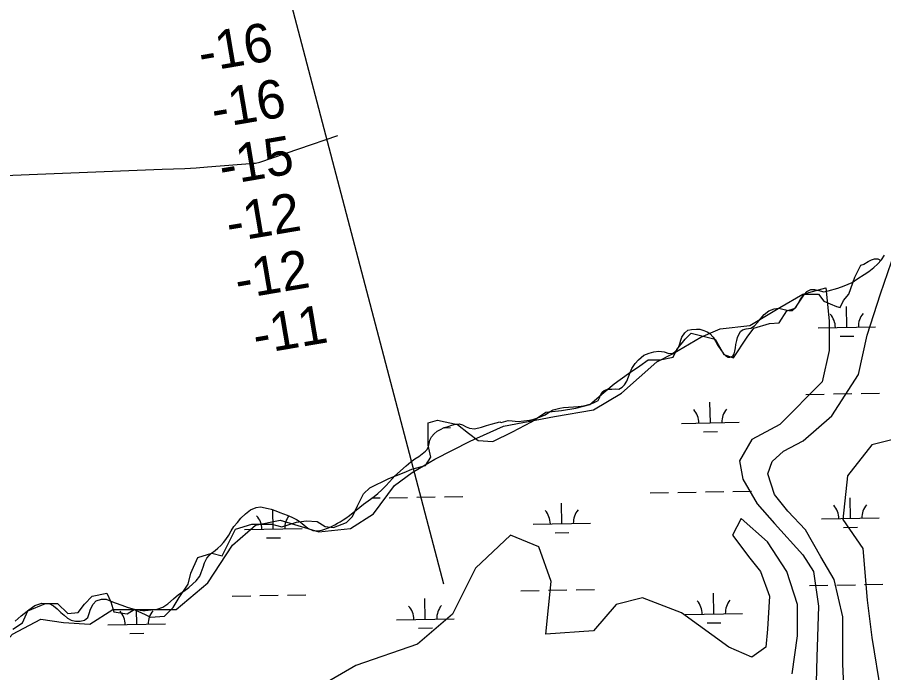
# Model space of a CAD drawing. Extents: x 3925854 to 3964121, y 224593 to 250589.
# Drawn here: x 3958970 to 3960477, y 239324 to 240465 of the extents above; entities that cross this region are included whole.
import ezdxf

# ---------------------------------------------------------------- set-up
doc = ezdxf.new("R2010")
doc.units = 0
for name, color, linetype in [('V-RIVR-EDGE', 7, 'Continuous'), ('V-RIVR-RANG', 7, 'Continuous'), ('V-SITE-VEGE', 7, 'Continuous'), ('V-TOPO-MINR', 7, 'Continuous'), ('V-UTIL-LINE', 7, 'Continuous'), ('V-WETL-SWMP', 7, 'Continuous')]:
    doc.layers.add(name, color=color, linetype=linetype)

msp = doc.modelspace()

# ---------------------------------------------------------------- linework, layer by layer
at = {"layer": 'V-RIVR-EDGE'}
for points in [[(3960442.812, 240034.863), (3960450.366, 240039.789), (3960455.621, 240042.909), (3960461.368, 240044.223), (3960466.951, 240044.387), (3960472.206, 240041.596)], [(3958962.346, 239399.911), (3958979.389, 239411.273), (3958988.858, 239432.104), (3959019.158, 239444.414), (3959039.989, 239444.414), (3959057.979, 239427.37), (3959075.97, 239429.264), (3959087.332, 239443.467), (3959100.588, 239457.67), (3959126.153, 239462.404), (3959132.781, 239447.254), (3959138.463, 239430.211), (3959161.187, 239426.423), (3959173.497, 239433.998), (3959192.434, 239425.476), (3959201.903, 239420.742), (3959226.521, 239422.636), (3959241.671, 239437.786), (3959252.086, 239454.829), (3959267.236, 239478.501), (3959271.971, 239497.438), (3959284.28, 239524.897), (3959308.898, 239532.472), (3959326.889, 239527.738), (3959339.198, 239553.303), (3959349.614, 239574.134), (3959378.019, 239582.656), (3959413.053, 239582.656), (3959430.097, 239577.922), (3959455.662, 239586.443), (3959472.706, 239588.337), (3959491.643, 239587.39), (3959505.846, 239578.868), (3959520.049, 239576.975), (3959542.774, 239585.496), (3959553.19, 239595.912), (3959561.711, 239614.849), (3959572.127, 239635.68), (3959583.489, 239646.096), (3959616.629, 239662.193), (3959643.142, 239672.608), (3959656.398, 239678.289), (3959680.069, 239684.917), (3959689.538, 239699.12), (3959684.804, 239719.951), (3959684.804, 239758.773), (3959700.9, 239763.507), (3959735.934, 239755.932), (3959754.872, 239740.782), (3959771.915, 239728.473), (3959797.481, 239726.579), (3959831.568, 239743.623), (3959864.708, 239760.667), (3959889.327, 239777.71), (3959916.786, 239780.551), (3959941.404, 239784.338), (3959966.023, 239790.966), (3959990.641, 239811.797), (3960008.632, 239826.947), (3960033.25, 239844.937), (3960053.134, 239858.194), (3960067.337, 239868.609), (3960088.168, 239868.609), (3960110.893, 239873.343), (3960117.521, 239886.6), (3960131.724, 239904.59), (3960142.14, 239915.006), (3960183.802, 239904.59), (3960198.951, 239878.078), (3960215.995, 239872.397), (3960239.667, 239908.377), (3960251.029, 239923.527), (3960278.488, 239932.049), (3960295.532, 239932.996), (3960308.788, 239953.827), (3960322.991, 239958.561), (3960339.088, 239983.18), (3960363.706, 239983.18), (3960373.175, 239970.871), (3960394.953, 239961.402), (3960401.581, 239959.508), (3960407.262, 239971.817), (3960416.73, 239983.18), (3960427.146, 240012.533), (3960437.561, 240033.364), (3960442.931, 240035.03)]]:
    msp.add_lwpolyline(points, dxfattribs=at)
at = {"layer": 'V-SITE-VEGE'}
for p, q in [((3960471.548, 239983.469), (3960509.948, 240095.116)), ((3960448.508, 239911.441), (3960471.548, 239983.469)), ((3960433.143, 239843.013), (3960448.508, 239911.441)), ((3960387.065, 239770.983), (3960433.143, 239843.013)), ((3960337.143, 239727.766), (3960387.065, 239770.983)), ((3960498.428, 239731.369), (3960456.188, 239720.563)), ((3960302.583, 239709.758), (3960337.143, 239727.766)), ((3960456.188, 239720.563), (3960413.945, 239666.541)), ((3960283.381, 239691.752), (3960302.583, 239709.758)), ((3960275.701, 239670.144), (3960283.381, 239691.752)), ((3960287.221, 239634.13), (3960275.701, 239670.144)), ((3960413.945, 239666.541), (3960406.265, 239590.911)), ((3960310.263, 239605.316), (3960287.221, 239634.13)), ((3960340.983, 239572.905), (3960310.263, 239605.316)), ((3960406.265, 239590.911), (3960440.825, 239540.491)), ((3960367.863, 239526.085), (3960340.983, 239572.905)), ((3960440.825, 239540.491), (3960448.508, 239450.455)), ((3960390.905, 239486.469), (3960367.863, 239526.085)), ((3960406.265, 239421.643), (3960390.905, 239486.469)), ((3960448.508, 239450.455), (3960456.188, 239385.627)), ((3960406.265, 239338.808), (3960406.265, 239421.643)), ((3960456.188, 239385.627), (3960475.388, 239270.38)), ((3960410.105, 239237.971), (3960406.265, 239338.808))]:
    msp.add_line(p, q, dxfattribs=at)
for points in [[(3959589.529, 239600.907), (3959626.258, 239649.711), (3959656.87, 239672.675), (3959696.662, 239695.641), (3959757.881, 239727.219), (3959816.036, 239753.055), (3959904.807, 239770.281), (3959972.147, 239781.762), (3960021.121, 239810.471), (3960082.339, 239865.013), (3960109.887, 239879.367), (3960158.863, 239908.074), (3960192.532, 239922.427), (3960244.57, 239928.169), (3960296.605, 239959.747), (3960336.398, 239982.712), (3960376.189, 239994.195), (3960382.31, 239936.781), (3960382.31, 239885.108), (3960370.067, 239830.566), (3960296.605, 239755.926), (3960247.629, 239730.091), (3960226.203, 239692.77), (3960232.325, 239661.192), (3960256.813, 239618.133), (3960287.422, 239583.683), (3960336.398, 239529.141), (3960354.762, 239500.432), (3960363.946, 239440.147), (3960360.884, 239351.155), (3960357.822, 239242.069)], [(3958698.799, 239296.611), (3958738.589, 239331.06), (3958787.565, 239328.189), (3958808.991, 239348.284), (3958857.967, 239362.639), (3958894.698, 239348.284), (3958928.367, 239354.027), (3958962.038, 239391.345), (3959011.014, 239417.183), (3959050.807, 239411.44), (3959096.719, 239408.569), (3959136.512, 239434.407), (3959246.702, 239434.407), (3959301.802, 239480.337), (3959344.654, 239546.365), (3959384.447, 239580.812), (3959427.301, 239589.426), (3959494.641, 239569.331), (3959549.739, 239575.071), (3959589.529, 239600.907)], [(3960318.032, 239322.449), (3960327.215, 239388.472), (3960327.215, 239443.018), (3960308.848, 239500.432), (3960275.177, 239552.105), (3960229.263, 239592.295), (3960213.96, 239563.588), (3960244.57, 239523.398), (3960262.934, 239500.432), (3960278.239, 239457.373), (3960275.177, 239399.957), (3960272.117, 239368.379), (3960247.629, 239351.155), (3960207.839, 239368.379), (3960125.194, 239428.664), (3960057.852, 239454.502), (3960011.937, 239443.018), (3959972.147, 239397.088), (3959889.502, 239391.345), (3959898.683, 239483.208), (3959877.257, 239543.493), (3959828.281, 239563.588), (3959767.064, 239506.177), (3959727.272, 239425.795), (3959666.053, 239374.122), (3959558.92, 239336.801), (3959430.361, 239262.164)]]:
    msp.add_lwpolyline(points, dxfattribs=at)
at = {"layer": 'V-TOPO-MINR'}
msp.add_lwpolyline([(3956668.78, 240104.772), (3956790.605, 240102.691), (3956793.073, 240102.72), (3956795.536, 240102.891), (3959222.378, 240200.426), (3959242.108, 240200.994), (3959261.825, 240201.792), (3959281.526, 240202.936), (3959301.215, 240204.31), (3959382.053, 240210.664), (3959384.614, 240210.962), (3959387.149, 240211.388), (3959389.645, 240212.003), (3959392.114, 240212.745), (3959527.979, 240259.208)], dxfattribs=at)
at = {"layer": 'V-UTIL-LINE'}
msp.add_lwpolyline([(3959712.068, 239478.025), (3959141.364, 241653.157)], dxfattribs=at)
at = {"layer": 'V-WETL-SWMP'}
for p, q in [((3960473.19, 240042.421), (3960478.262, 240050.555)), ((3960460.053, 240029.109), (3960466.294, 240035.267)), ((3960466.294, 240035.267), (3960473.19, 240042.421)), ((3960432.239, 240010.079), (3960443.105, 240016.929)), ((3960443.105, 240016.929), (3960451.501, 240022.274)), ((3960451.501, 240022.274), (3960460.053, 240029.109)), ((3960408.353, 239997.192), (3960422.364, 240003.401)), ((3960422.364, 240003.401), (3960432.239, 240010.079)), ((3960338.027, 239982.014), (3960343.609, 239987.837)), ((3960343.609, 239987.837), (3960350.533, 239990.859)), ((3960350.533, 239990.859), (3960357.311, 239990.903)), ((3960357.311, 239990.903), (3960366.419, 239988.484)), ((3960366.419, 239988.484), (3960373.042, 239987.039)), ((3960373.042, 239987.039), (3960380.799, 239988.909)), ((3960380.799, 239988.909), (3960397.138, 239993.15)), ((3960397.138, 239993.15), (3960408.353, 239997.192)), ((3960329.193, 239967.904), (3960332.459, 239974.042)), ((3960332.459, 239974.042), (3960338.027, 239982.014)), ((3960277.541, 239953.841), (3960286.445, 239957.372)), ((3960286.445, 239957.372), (3960294.704, 239958.418)), ((3960294.704, 239958.418), (3960304.141, 239956.331)), ((3960304.141, 239956.331), (3960312.089, 239954.4)), ((3960312.089, 239954.4), (3960318.699, 239954.774)), ((3960318.699, 239954.774), (3960324.123, 239959.604)), ((3960324.123, 239959.604), (3960329.193, 239967.904)), ((3960413.115, 239925.223), (3960412.46, 239961.217)), ((3960257.339, 239933.704), (3960262.587, 239940.187)), ((3960262.587, 239940.187), (3960269.315, 239947.67)), ((3960269.315, 239947.67), (3960277.541, 239953.841)), ((3960242.199, 239923.189), (3960245.996, 239924.041)), ((3960245.996, 239924.041), (3960252.418, 239927.886)), ((3960252.418, 239927.886), (3960257.339, 239933.704)), ((3960363.123, 239924.314), (3960463.106, 239926.132)), ((3960126.246, 239907.876), (3960131.319, 239915.68)), ((3960131.319, 239915.68), (3960136.746, 239920.014)), ((3960136.746, 239920.014), (3960143.017, 239921.708)), ((3960143.017, 239921.708), (3960151.28, 239922.259)), ((3960151.28, 239922.259), (3960157.232, 239922.133)), ((3960157.232, 239922.133), (3960164.521, 239919.866)), ((3960164.521, 239919.866), (3960170.322, 239917.59)), ((3960170.322, 239917.59), (3960174.641, 239914.478)), ((3960174.641, 239914.478), (3960180.636, 239907.904)), ((3960222.96, 239907.522), (3960224.908, 239912.991)), ((3960224.908, 239912.991), (3960228.347, 239917.973)), ((3960228.347, 239917.973), (3960231.47, 239920.639)), ((3960231.47, 239920.639), (3960237.907, 239922.335)), ((3960237.907, 239922.335), (3960242.199, 239923.189)), ((3960401.397, 239909.577), (3960425.393, 239910.013)), ((3960120.731, 239891.804), (3960122.517, 239896.775)), ((3960122.517, 239896.775), (3960124.295, 239902.904)), ((3960124.295, 239902.904), (3960126.246, 239907.876)), ((3960180.636, 239907.904), (3960184.815, 239900.989)), ((3960184.815, 239900.989), (3960188.666, 239893.575)), ((3960219.112, 239889.477), (3960220.229, 239895.601)), ((3960220.229, 239895.601), (3960221.674, 239902.058)), ((3960221.674, 239902.058), (3960222.96, 239907.522)), ((3960059.995, 239876.524), (3960069.226, 239880.553)), ((3960069.226, 239880.553), (3960077.148, 239882.589)), ((3960077.148, 239882.589), (3960085.901, 239883.969)), ((3960085.901, 239883.969), (3960095.333, 239882.544)), ((3960095.333, 239882.544), (3960103.286, 239879.951)), ((3960103.286, 239879.951), (3960110.391, 239880.494)), ((3960110.391, 239880.494), (3960114.012, 239882.832)), ((3960114.012, 239882.832), (3960118.447, 239887.16)), ((3960118.447, 239887.16), (3960120.731, 239891.804)), ((3960188.666, 239893.575), (3960193.841, 239886.004)), ((3960193.841, 239886.004), (3960198.176, 239880.412)), ((3960198.176, 239880.412), (3960198.676, 239879.754)), ((3960198.676, 239879.754), (3960202.005, 239876.304)), ((3960215.066, 239876.225), (3960217.194, 239879.38)), ((3960217.194, 239879.38), (3960218.324, 239883.521)), ((3960218.324, 239883.521), (3960219.112, 239889.477)), ((3960044.714, 239862.206), (3960050.788, 239868.694)), ((3960050.788, 239868.694), (3960059.995, 239876.524)), ((3960202.005, 239876.304), (3960206.82, 239873.195)), ((3960206.82, 239873.195), (3960209.63, 239873.213)), ((3960209.63, 239873.213), (3960212.435, 239874.059)), ((3960212.435, 239874.059), (3960215.066, 239876.225)), ((3960036.386, 239846.611), (3960039.149, 239853.738)), ((3960039.149, 239853.738), (3960044.714, 239862.206)), ((3960030.204, 239831.361), (3960033.458, 239839.318)), ((3960033.458, 239839.318), (3960036.386, 239846.611)), ((3960016.243, 239817.547), (3960019.539, 239819.222)), ((3960019.539, 239819.222), (3960022.335, 239821.39)), ((3960022.335, 239821.39), (3960026.441, 239825.385)), ((3960026.441, 239825.385), (3960030.204, 239831.361)), ((3959983.114, 239802.45), (3959984.247, 239806.094)), ((3959984.247, 239806.094), (3959987.348, 239812.232)), ((3959987.348, 239812.232), (3959991.128, 239815.563)), ((3959991.128, 239815.563), (3959996.737, 239817.419)), ((3959996.737, 239817.419), (3960004.175, 239817.633)), ((3960004.175, 239817.633), (3960010.288, 239818.169)), ((3960010.288, 239818.169), (3960016.243, 239817.547)), ((3960341.817, 239808.476), (3960373.812, 239809.058)), ((3960389.809, 239809.348), (3960421.804, 239809.93)), ((3960437.801, 239810.221), (3960469.796, 239810.803)), ((3959945.685, 239787.49), (3959955.595, 239788.877)), ((3959955.595, 239788.877), (3959966.653, 239791.596)), ((3959966.653, 239791.596), (3959973.744, 239794.287)), ((3959973.744, 239794.287), (3959980.498, 239797.969)), ((3959980.498, 239797.969), (3959983.114, 239802.45)), ((3960175.625, 239759.016), (3960174.971, 239795.01)), ((3959878.688, 239768.862), (3959888.083, 239773.223)), ((3959888.083, 239773.223), (3959895.653, 239778.397)), ((3959895.653, 239778.397), (3959902.244, 239781.747)), ((3959902.244, 239781.747), (3959913.797, 239784.634)), ((3959913.797, 239784.634), (3959920.237, 239785.834)), ((3959920.237, 239785.834), (3959928.664, 239786.385)), ((3959928.664, 239786.385), (3959937.753, 239786.941)), ((3959937.753, 239786.941), (3959945.685, 239787.49)), ((3959794.455, 239756.734), (3959802.872, 239758.939)), ((3959802.872, 239758.939), (3959809.638, 239760.802)), ((3959809.638, 239760.802), (3959811.628, 239759.823)), ((3959811.628, 239759.823), (3959824.007, 239762.881)), ((3959824.007, 239762.881), (3959830.789, 239762.264)), ((3959830.789, 239762.264), (3959841.375, 239761.507)), ((3959841.375, 239761.507), (3959851.452, 239762.566)), ((3959851.452, 239762.566), (3959861.033, 239763.786)), ((3959861.033, 239763.786), (3959868.625, 239765.655)), ((3959868.625, 239765.655), (3959878.688, 239768.862)), ((3960125.633, 239758.107), (3960225.617, 239759.925)), ((3959695.043, 239740.042), (3959700.469, 239744.542)), ((3959700.469, 239744.542), (3959706.234, 239747.721)), ((3959706.234, 239747.721), (3959712.827, 239750.74)), ((3959712.511, 239750.595), (3959723.792, 239750.801)), ((3959712.827, 239750.74), (3959719.591, 239752.934)), ((3959719.591, 239752.934), (3959726.189, 239755.126)), ((3959726.189, 239755.126), (3959732.132, 239756.488)), ((3959732.132, 239756.488), (3959738.575, 239757.027)), ((3959738.575, 239757.027), (3959744.703, 239755.414)), ((3959744.703, 239755.414), (3959751.008, 239751.984)), ((3959751.008, 239751.984), (3959756.641, 239750.037)), ((3959756.641, 239750.037), (3959765.578, 239748.608)), ((3959765.578, 239748.608), (3959777.626, 239751.664)), ((3959777.626, 239751.664), (3959786.205, 239754.365)), ((3959786.205, 239754.365), (3959794.455, 239756.734)), ((3960163.908, 239743.37), (3960187.904, 239743.806)), ((3959686.394, 239722.957), (3959688.01, 239728.589)), ((3959688.01, 239728.589), (3959690.779, 239734.889)), ((3959690.779, 239734.889), (3959695.043, 239740.042)), ((3959683.154, 239712.851), (3959685.272, 239717.66)), ((3959685.272, 239717.66), (3959686.394, 239722.957)), ((3959661.607, 239696.177), (3959668.521, 239700.687)), ((3959668.521, 239700.687), (3959674.61, 239704.86)), ((3959674.61, 239704.86), (3959680.033, 239709.855)), ((3959680.033, 239709.855), (3959683.154, 239712.851)), ((3959636.946, 239675.515), (3959646.809, 239684.011)), ((3959646.809, 239684.011), (3959654.862, 239691.173)), ((3959654.862, 239691.173), (3959661.607, 239696.177)), ((3959625.935, 239665.523), (3959636.946, 239675.515)), ((3959611.822, 239649.725), (3959617.072, 239655.876)), ((3959617.072, 239655.876), (3959623.472, 239663.027)), ((3959623.472, 239663.027), (3959625.935, 239665.523)), ((3959597.365, 239635.908), (3959604.101, 239642.4)), ((3959604.101, 239642.4), (3959611.822, 239649.725)), ((3960070.982, 239637.023), (3960102.976, 239637.604)), ((3960118.974, 239637.895), (3960150.968, 239638.477)), ((3960166.966, 239638.768), (3960198.96, 239639.35)), ((3960214.958, 239639.641), (3960246.953, 239640.222)), ((3959572.689, 239617.394), (3959580.586, 239623.233)), ((3959580.586, 239623.233), (3959591.118, 239630.576)), ((3959587.762, 239628.236), (3959601.151, 239628.48)), ((3959591.118, 239630.576), (3959597.365, 239635.908)), ((3959617.149, 239628.771), (3959649.143, 239629.352)), ((3959665.141, 239629.643), (3959697.135, 239630.225)), ((3959713.133, 239630.516), (3959745.127, 239631.098)), ((3960419.163, 239592.603), (3960418.508, 239628.597)), ((3959366.977, 239600.662), (3959376.024, 239607.666)), ((3959376.024, 239607.666), (3959385.916, 239611.698)), ((3959385.916, 239611.698), (3959393.182, 239612.904)), ((3959393.182, 239612.904), (3959406.429, 239609.685)), ((3959406.429, 239609.685), (3959411.727, 239608.562)), ((3959411.727, 239608.562), (3959419.678, 239606.135)), ((3959415.513, 239574.354), (3959414.908, 239607.591)), ((3959559.368, 239606.891), (3959566.109, 239612.557)), ((3959566.109, 239612.557), (3959572.689, 239617.394)), ((3959917.338, 239583.479), (3959916.683, 239619.473)), ((3959353.024, 239585.692), (3959358.927, 239593.005)), ((3959358.927, 239593.005), (3959366.977, 239600.662)), ((3959419.678, 239606.135), (3959426.972, 239603.042)), ((3959426.972, 239603.042), (3959439.567, 239598.496)), ((3959439.567, 239598.496), (3959447.855, 239595.079)), ((3959447.855, 239595.079), (3959455.818, 239590.999)), ((3959536.829, 239590.211), (3959541.933, 239593.386)), ((3959541.933, 239593.386), (3959548.02, 239597.889)), ((3959548.02, 239597.889), (3959554.434, 239603.057)), ((3959554.434, 239603.057), (3959559.368, 239606.891)), ((3960369.171, 239591.694), (3960469.154, 239593.512)), ((3959342.21, 239570.907), (3959346.955, 239578.378)), ((3959346.955, 239578.378), (3959353.024, 239585.692)), ((3959455.818, 239590.999), (3959462.294, 239586.578)), ((3959462.294, 239586.578), (3959469.44, 239581.004)), ((3959469.44, 239581.004), (3959475.425, 239575.919)), ((3959511.627, 239576.323), (3959516.735, 239578.836)), ((3959516.735, 239578.836), (3959522.503, 239581.685)), ((3959522.503, 239581.685), (3959527.444, 239584.528)), ((3959527.444, 239584.528), (3959531.892, 239586.872)), ((3959531.892, 239586.872), (3959536.829, 239590.211)), ((3959867.346, 239582.57), (3959967.329, 239584.388)), ((3960407.445, 239576.957), (3960431.441, 239577.393)), ((3959333.216, 239555.969), (3959338.455, 239563.773)), ((3959338.455, 239563.773), (3959342.21, 239570.907)), ((3959365.521, 239573.445), (3959465.504, 239575.263)), ((3959475.425, 239575.919), (3959484.379, 239571.845)), ((3959484.379, 239571.845), (3959493.972, 239571.082)), ((3959493.972, 239571.082), (3959501.566, 239572.785)), ((3959501.566, 239572.785), (3959511.627, 239576.323)), ((3959905.62, 239567.832), (3959929.616, 239568.268)), ((3959324.357, 239545.66), (3959329.117, 239550.817)), ((3959329.117, 239550.817), (3959333.216, 239555.969)), ((3959403.795, 239558.707), (3959427.791, 239559.144)), ((3959303.972, 239528.333), (3959308.077, 239532.493)), ((3959308.077, 239532.493), (3959314.66, 239537)), ((3959314.66, 239537), (3959319.099, 239540.832)), ((3959319.099, 239540.832), (3959324.357, 239545.66)), ((3959295.957, 239515.385), (3959299.872, 239523.346)), ((3959299.872, 239523.346), (3959303.972, 239528.333)), ((3959290.281, 239498.65), (3959293.36, 239508.094)), ((3959293.36, 239508.094), (3959295.957, 239515.385)), ((3959281.284, 239484.208), (3959287.679, 239492.02)), ((3959287.679, 239492.02), (3959290.281, 239498.65)), ((3959260.077, 239466.048), (3959268.467, 239472.386)), ((3959268.467, 239472.386), (3959275.534, 239478.715)), ((3959275.534, 239478.715), (3959281.284, 239484.208)), ((3960347.865, 239475.856), (3960379.86, 239476.438)), ((3960395.857, 239476.728), (3960427.852, 239477.31)), ((3960443.85, 239477.601), (3960475.844, 239478.183)), ((3959241.814, 239452.868), (3959250.694, 239460.035)), ((3959250.694, 239460.035), (3959260.077, 239466.048)), ((3959344.215, 239457.606), (3959376.21, 239458.188)), ((3959392.207, 239458.479), (3959424.202, 239459.061)), ((3959440.199, 239459.352), (3959472.194, 239459.933)), ((3959846.04, 239466.731), (3959878.035, 239467.313)), ((3959894.032, 239467.604), (3959926.027, 239468.185)), ((3959942.025, 239468.476), (3959974.019, 239469.058)), ((3960181.673, 239426.396), (3960181.019, 239462.39)), ((3959001.021, 239441.029), (3959012.897, 239445.24)), ((3959012.897, 239445.24), (3959025.629, 239444.828)), ((3959025.629, 239444.828), (3959033.097, 239440.414)), ((3959097.611, 239434.558), (3959102.346, 239443.516)), ((3959102.346, 239443.516), (3959107.598, 239449.337)), ((3959107.598, 239449.337), (3959116.672, 239452.042)), ((3959116.672, 239452.042), (3959124.938, 239452.096)), ((3959124.938, 239452.096), (3959133.225, 239448.845)), ((3959133.225, 239448.845), (3959140.352, 239446.081)), ((3959140.352, 239446.081), (3959152.12, 239441.53)), ((3959223.559, 239438.364), (3959232.284, 239443.877)), ((3959232.284, 239443.877), (3959241.814, 239452.868)), ((3959679.848, 239417.271), (3959679.194, 239453.266)), ((3958976.838, 239423.015), (3958990.488, 239433.851)), ((3958990.488, 239433.851), (3959001.021, 239441.029)), ((3959033.097, 239440.414), (3959039.412, 239435.496)), ((3959039.412, 239435.496), (3959045.902, 239429.091)), ((3959045.902, 239429.091), (3959051.555, 239424.169)), ((3959092.745, 239420.308), (3959095.179, 239427.267)), ((3959095.179, 239427.267), (3959097.611, 239434.558)), ((3959152.12, 239441.53), (3959161.234, 239438.284)), ((3959161.234, 239438.284), (3959171.503, 239435.376)), ((3959171.503, 239435.376), (3959183.751, 239433.142)), ((3959178.023, 239408.147), (3959177.548, 239434.273)), ((3959183.751, 239433.142), (3959188.55, 239432.512)), ((3959188.55, 239432.512), (3959192.682, 239432.705)), ((3959192.682, 239432.705), (3959213.665, 239434.497)), ((3959213.665, 239434.497), (3959223.559, 239438.364)), ((3960131.681, 239425.487), (3960231.665, 239427.305)), ((3958966.483, 239414.019), (3958976.838, 239423.015)), ((3959051.555, 239424.169), (3959057.705, 239419.085)), ((3959057.705, 239419.085), (3959063.845, 239415.654)), ((3959063.845, 239415.654), (3959071.297, 239413.719)), ((3959071.297, 239413.719), (3959079.728, 239413.775)), ((3959079.728, 239413.775), (3959087.319, 239415.809)), ((3959087.319, 239415.809), (3959092.745, 239420.308)), ((3959629.856, 239416.362), (3959729.84, 239418.18)), ((3959128.031, 239407.238), (3959228.015, 239409.056)), ((3959668.131, 239401.625), (3959692.127, 239402.061)), ((3960169.956, 239410.75), (3960193.952, 239411.186)), ((3959166.306, 239392.5), (3959190.302, 239392.936))]:
    msp.add_line(p, q, dxfattribs=at)
for centre, start, end in [((3960357.872, 239924.694), 0.269879, 41.813537), ((3960468.34, 239926.702), 140.269876, 181.813534), ((3960120.383, 239758.487), 0.269879, 41.813537), ((3960230.85, 239760.495), 140.269876, 181.813534), ((3959972.563, 239584.958), 140.269876, 181.813534), ((3960363.92, 239592.074), 0.269879, 41.813537), ((3960474.388, 239594.082), 140.269876, 181.813534), ((3959360.27, 239573.824), 0.269879, 41.813537), ((3959470.738, 239575.833), 142.680586, 181.813534), ((3959862.095, 239582.949), 0.269879, 41.813537), ((3960126.431, 239425.867), 0.269879, 41.813537), ((3960236.898, 239427.875), 140.269876, 181.813534), ((3959122.781, 239407.617), 0.269879, 41.813537), ((3959233.248, 239409.626), 140.269876, 181.813534), ((3959624.606, 239416.742), 0.269879, 41.813537), ((3959735.073, 239418.751), 140.269876, 181.813534)]:
    msp.add_arc(centre, 35.246, start, end, dxfattribs=at)

# ---------------------------------------------------------------- texts
at = {"layer": 'V-RIVR-RANG'}
for s, p in [('-16', (3959290.755, 240368.913)), ('-16', (3959313.175, 240271.123)), ('-15', (3959326.854, 240172.088)), ('-12', (3959339.224, 240072.902)), ('-12', (3959354.414, 239973.872)), ('-11', (3959385.588, 239877.934))]:
    msp.add_text(s, height=67, rotation=9.637861, dxfattribs=at).set_placement(p)

doc.saveas('drawing.dxf')
